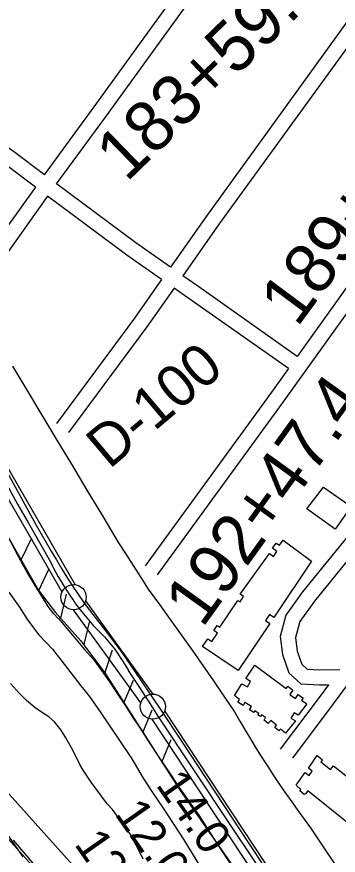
# Model space of a CAD drawing. Extents: x 3598634 to 3636690, y 517270 to 542944.
# Drawn here: x 3631348 to 3631986, y 532151 to 533815 of the extents above; entities that cross this region are included whole.
import ezdxf

# ---------------------------------------------------------------- set-up
doc = ezdxf.new("R2010")
doc.units = 0
for name, color, linetype in [('V-BLDG-OTLN', 7, 'Continuous'), ('V-FLOD-BASE', 7, 'Continuous'), ('V-LEVE-TOET', 7, 'Continuous'), ('V-RIVR-EDGE', 7, 'Continuous'), ('V-RIVR-RANG', 7, 'Continuous'), ('V-RIVR-RANG-IDEN', 7, 'Continuous'), ('V-ROAD-CNTR', 7, 'Continuous'), ('V-RRAP-FSHR', 7, 'Continuous'), ('V-RRAP-RVMT', 7, 'Continuous'), ('V-SITE-VEGE', 7, 'Continuous'), ('V-SURV-IDEN', 7, 'Continuous'), ('V-SURV-LINE', 7, 'Continuous'), ('V-TOPO-DPTH', 7, 'Continuous'), ('V-TOPO-MINR', 7, 'Continuous')]:
    doc.layers.add(name, color=color, linetype=linetype)

msp = doc.modelspace()

# ---------------------------------------------------------------- linework, layer by layer
at = {"layer": 'V-BLDG-OTLN'}
for points in [[(3631924.1, 532837.9), (3631957.1, 532881.4), (3632012, 532842.5), (3631980.4, 532798)], [(3631933.1, 532734.2), (3631858.4, 532622.8), (3631849.6, 532628.7), (3631841.7, 532616.8), (3631850.7, 532610.8), (3631787.9, 532517.2), (3631717, 532564.8), (3631727.4, 532580.2), (3631735.4, 532574.9), (3631746.6, 532591.6), (3631739.1, 532596.7), (3631745.9, 532606.9), (3631751.4, 532603.2), (3631787.2, 532656.5), (3631791.6, 532653.6), (3631798.6, 532664.1), (3631791.8, 532668.6), (3631849.6, 532749.6), (3631857.8, 532743.3), (3631864.3, 532753.3), (3631855.9, 532759.8), (3631863, 532769.8), (3631869.5, 532765.8), (3631877.2, 532776.2)], [(3631820.6, 532527.7), (3631883.2, 532481.8), (3631886.2, 532485.9), (3631896.5, 532478.3), (3631890.3, 532469.8), (3631901.5, 532462), (3631906.9, 532470), (3631916.6, 532462.4), (3631913.6, 532458.2), (3631923.9, 532451.2), (3631906.6, 532428.8), (3631899, 532433.5), (3631891.9, 532422.9), (3631901.2, 532417.1), (3631881.4, 532392.8), (3631871.6, 532400.9), (3631868.5, 532397.5), (3631860.7, 532404.1), (3631863.9, 532408.7), (3631852.8, 532418), (3631847.5, 532412.2), (3631839, 532418.9), (3631842.1, 532423.9), (3631833.9, 532429.1), (3631832, 532426.1), (3631826.7, 532429.4), (3631828.5, 532432.3), (3631820.9, 532437.1), (3631818.8, 532433.8), (3631810.3, 532439.1), (3631814.4, 532445.7), (3631801.2, 532454), (3631797.4, 532448.1), (3631787, 532454.7), (3631790.3, 532459.9), (3631780.5, 532467.5), (3631794.9, 532491), (3631806.2, 532485.1), (3631812, 532495.3), (3631802.8, 532501.4)]]:
    msp.add_lwpolyline(points, close=True, dxfattribs=at)
msp.add_lwpolyline([(3632003.6, 532216.3), (3631926.2, 532278.2), (3631921.4, 532272.7), (3631919, 532271.2), (3631910, 532278.4), (3631912.2, 532281.4), (3631903.1, 532289.9), (3631920.8, 532314.8), (3631928.4, 532309.1), (3631934.6, 532317.6), (3631927.5, 532323.2), (3631944.3, 532348.6), (3631955.2, 532339.8), (3631952.1, 532335.9), (3631970.9, 532320.8), (3631976.9, 532328.3), (3632005.1, 532305.7)], dxfattribs=at)
at = {"layer": 'V-FLOD-BASE'}
for points in [[(3631272.4, 532987.2), (3631307, 532924.7), (3631328.2, 532886.1), (3631349.6, 532847.7), (3631371.2, 532809.4), (3631393, 532771.2), (3631415, 532733.1), (3631420.1, 532723.1), (3631425.3, 532713.2), (3631430.7, 532703.4), (3631436.3, 532693.8), (3631442.1, 532684.2), (3631448.1, 532674.7), (3631454.2, 532665.4), (3631460.5, 532656.2), (3631461.7, 532654.5)], [(3631461.7, 532654.5), (3631467.7, 532646), (3631474, 532637.7), (3631480.4, 532629.6), (3631487, 532621.6), (3631493.8, 532613.7), (3631500.7, 532606), (3631507.9, 532598.5), (3631515.2, 532591.1), (3631522.6, 532583.9), (3631529.2, 532576.1), (3631535.7, 532568.1), (3631541.9, 532560), (3631547.9, 532551.7), (3631553.7, 532543.3), (3631559.3, 532534.7), (3631564.7, 532526), (3631569.9, 532517.2)], [(3631629, 532427), (3631609.6, 532457.2), (3631589.8, 532487.3), (3631569.9, 532517.2)], [(3632088.1, 531737.6), (3631911.2, 532001.4), (3631865.1, 532071.7), (3631818.7, 532141.8), (3631772, 532211.7), (3631629, 532427)]]:
    msp.add_lwpolyline(points, dxfattribs=at)
at = {"layer": 'V-LEVE-TOET'}
for points in [[(3631339.7, 533121.3), (3631425.6, 532977.7), (3631456.7, 532926.6), (3631487.6, 532875.4), (3631518.4, 532824.1), (3631549, 532772.8), (3631564.1, 532749.2), (3631579.2, 532725.7), (3631594.2, 532702.1), (3631609.2, 532678.4), (3631631.2, 532648.5), (3631653, 532618.4), (3631674.7, 532588.2), (3631696.2, 532557.9), (3631717.5, 532527.4), (3631738.6, 532496.8), (3631759.5, 532466.1), (3631780.3, 532435.3), (3631790.8, 532416.9), (3631801.6, 532398.7), (3631812.5, 532380.5), (3631823.6, 532362.4), (3631834.9, 532344.5), (3631846.4, 532326.7), (3631858, 532309), (3631869.8, 532291.4), (3631881.8, 532273.9), (3631893.9, 532256.5), (3631906.3, 532239.3), (3631918.8, 532222.2), (3631931.4, 532205.2)], [(3631291.5, 532854.3), (3631309.4, 532822), (3631327, 532789.6), (3631344.5, 532757), (3631361.7, 532724.4), (3631362, 532723.6)], [(3631362, 532723.6), (3631371, 532707.9), (3631380.1, 532692.4), (3631389.5, 532677.1), (3631399, 532661.8), (3631408.7, 532646.7)], [(3631430.7, 532620.5), (3631421.6, 532629.7), (3631408.7, 532646.7)], [(3631430.7, 532620.5), (3631430.9, 532620.2), (3631448, 532599.7), (3631465.3, 532579.4), (3631482.8, 532559.3), (3631500.5, 532539.3), (3631516.3, 532517), (3631532, 532494.6), (3631547.4, 532471.9), (3631562.6, 532449.2), (3631577.6, 532426.3), (3631592.4, 532403.3), (3631611.3, 532374.1), (3631630.5, 532345), (3631649.9, 532316), (3631669.5, 532287.2), (3631689.3, 532258.6), (3631709.3, 532230.1), (3631732.5, 532193.9), (3631756, 532158), (3631779.6, 532122.1)], [(3631931.4, 532205.2), (3631963.3, 532157.4), (3631995.3, 532109.7), (3632027.4, 532062), (3632059.7, 532014.5), (3632084.7, 531978.3)]]:
    msp.add_lwpolyline(points, dxfattribs=at)
at = {"layer": 'V-RIVR-EDGE'}
msp.add_lwpolyline([(3631361.1, 532147.5), (3631269.5, 532277.6)], dxfattribs=at)
at = {"layer": 'V-ROAD-CNTR'}
for points in [[(3631403, 533500.9), (3631502, 533635.8), (3631649.3, 533839.6), (3631810.8, 534062.5), (3631862.3, 534136.3)], [(3631427.1, 533483), (3631526.3, 533618.2), (3631673.6, 533822), (3631835.3, 534045.1), (3631886.9, 534119.1)], [(3632120.3, 533968.3), (3631986.7, 533781.3), (3631725.9, 533421.1), (3631653.1, 533317.9)], [(3632144.7, 533950.9), (3632011, 533763.8), (3631750.3, 533403.6), (3631677.7, 533300.7)], [(3632375.2, 533801.3), (3632281.6, 533661.5), (3632074.3, 533377), (3631904.9, 533140.7)], [(3632400.1, 533784.6), (3632306.2, 533644.4), (3632098.6, 533359.4), (3631869.8, 533040.3), (3631627, 532707.4)], [(3631403, 533500.9), (3631341.4, 533546.9), (3631173.5, 533664.8)], [(3631385.5, 533476.6), (3631323.8, 533522.6), (3631160, 533637.6)], [(3632696.8, 533524.5), (3632630.8, 533465.1), (3632575.9, 533415.4), (3632525.3, 533362.7), (3632490.3, 533327.9), (3632432.3, 533257.7), (3632370, 533166.6), (3632320.5, 533095.3), (3632281.7, 533080.5), (3632255.4, 533072.7), (3632237.4, 533062.2), (3632217.7, 533055.5), (3632202.4, 533051.7), (3632178.1, 533026.6), (3632139.9, 532976), (3632019.9, 532801.8), (3631915.1, 532673.5), (3631882.1, 532627.4), (3631871.2, 532584.5), (3631875.7, 532548.8), (3631888.4, 532513), (3631912, 532490.7), (3631949, 532488.9), (3631967.4, 532488.9)], [(3631653.1, 533317.9), (3631584.3, 533365.7), (3631427.1, 533483)], [(3631385.5, 533476.6), (3631321.8, 533387.5), (3631268.9, 533313.3)], [(3631409.5, 533458.7), (3631346.2, 533370.1), (3631293.4, 533295.9)], [(3631635.8, 533293.4), (3631566.8, 533341.3), (3631409.5, 533458.7)], [(3631904.9, 533140.7), (3631709.8, 533278.4), (3631677.7, 533300.7)], [(3631635.8, 533293.4), (3631581.7, 533216.8), (3631427, 533007.4)], [(3631660.4, 533276.2), (3631606.1, 533199.2), (3631451.1, 532989.5)], [(3631887.4, 533116.3), (3631692.6, 533253.8), (3631660.4, 533276.2)], [(3631887.4, 533116.3), (3631845.5, 533057.9), (3631602.8, 532725.1)], [(3631896, 532343.3), (3631976.9, 532451.2), (3632100.4, 532618), (3632249.9, 532828.7), (3632331.8, 532919.2), (3632340, 532950.7), (3632340.3, 533004.1), (3632338.4, 533070)], [(3632308.7, 533058.6), (3632291.3, 533052), (3632267.4, 533045), (3632249.9, 533034.8), (3632226.2, 533026.7), (3632218, 533024.7), (3632201, 533007.1), (3632164.3, 532958.5), (3632043.9, 532783.8), (3631939, 532655.2), (3631909.8, 532614.5), (3631901.7, 532582.7), (3631905.1, 532555.7), (3631914.3, 532529.8), (3631924.5, 532520.1), (3631949.7, 532518.9), (3631989.7, 532519)], [(3631311, 532942.9), (3631349.1, 532874.5), (3631387, 532806), (3631396.7, 532788.5), (3631406.5, 532771.2), (3631416.6, 532753.9), (3631426.8, 532736.8), (3631437.2, 532719.8), (3631447.7, 532702.8), (3631458.5, 532686), (3631469.4, 532669.3), (3631480.4, 532652.7), (3631499.4, 532628.5), (3631518.3, 532604.2), (3631536.9, 532579.8), (3631555.4, 532555.2), (3631595.1, 532496.6), (3631634.7, 532437.8), (3631673.9, 532378.8), (3631808.6, 532173.8), (3631841.6, 532125.1)], [(3631872, 532361.3), (3631952.8, 532469.1), (3631967.4, 532488.9)]]:
    msp.add_lwpolyline(points, dxfattribs=at)
at = {"layer": 'V-RRAP-FSHR'}
for p, q in [((3631357.1, 532736.7), (3631378.1, 532780.8)), ((3631391.7, 532675.8), (3631412.7, 532719.9)), ((3631435.4, 532621.1), (3631446.8, 532668.6)), ((3631481.7, 532568.6), (3631493.1, 532616.1)), ((3631523.2, 532512.2), (3631538.3, 532558.6)), ((3631561, 532453.3), (3631579.6, 532498.4)), ((3631598.7, 532394.3), (3631617.3, 532439.4)), ((3631636.4, 532335.3), (3631655, 532380.5))]:
    msp.add_line(p, q, dxfattribs=at)
for points in [[(3630818.4, 533455.2), (3630957.3, 533326.3), (3631067.4, 533225.4), (3631108.6, 533188.9), (3631135.9, 533137.7), (3631230.2, 532957.4), (3631328, 532787.8), (3631390.9, 532677.3), (3631425.4, 532632.4), (3631475.2, 532576), (3631524.1, 532510.9), (3631671, 532281.3), (3631867.7, 531998.6), (3632023.6, 531763.6)], [(3631140.9, 533128.1), (3631230.2, 532957.4), (3631328, 532787.8), (3631390.9, 532677.3), (3631425.4, 532632.4), (3631475.2, 532576), (3631524.1, 532510.9), (3631648.6, 532316.3)]]:
    msp.add_lwpolyline(points, dxfattribs=at)
at = {"layer": 'V-RRAP-RVMT'}
msp.add_line((3631418, 532087.2), (3631319, 532196.3), dxfattribs=at)
at = {"layer": 'V-SITE-VEGE'}
for p, q in [((3631332.7, 532673), (3631353.3, 532642.7)), ((3631353.3, 532642.7), (3631369.2, 532617.9)), ((3631369.2, 532617.9), (3631392.2, 532588.4)), ((3631392.2, 532588.4), (3631418.9, 532559.7)), ((3631418.9, 532559.7), (3631435.8, 532538.8)), ((3631435.8, 532538.8), (3631475.1, 532487.2)), ((3631353.3, 532471.9), (3631335.8, 532491.2)), ((3631475.1, 532487.2), (3631492.8, 532465.9)), ((3631367.3, 532457.9), (3631353.3, 532471.9)), ((3631492.8, 532465.9), (3631515.4, 532433.4)), ((3631384.2, 532444.1), (3631367.3, 532457.9)), ((3631397.4, 532434.9), (3631384.2, 532444.1)), ((3631412.1, 532425.4), (3631397.4, 532434.9)), ((3631515.4, 532433.4), (3631531.4, 532408.8)), ((3631423.3, 532415.6), (3631412.1, 532425.4)), ((3631436.6, 532398.7), (3631423.3, 532415.6)), ((3631531.4, 532408.8), (3631552.3, 532378.7)), ((3631445.9, 532383.4), (3631436.6, 532398.7)), ((3631459.7, 532359.3), (3631445.9, 532383.4)), ((3631552.3, 532378.7), (3631576.5, 532342)), ((3631473.3, 532331), (3631459.7, 532359.3)), ((3631576.5, 532342), (3631598.8, 532303.9)), ((3631480.2, 532319.5), (3631473.3, 532331)), ((3631495.6, 532295.9), (3631480.2, 532319.5)), ((3631598.8, 532303.9), (3631617.7, 532275.4)), ((3631527.8, 532252.9), (3631495.6, 532295.9)), ((3631617.7, 532275.4), (3631639.1, 532244.3)), ((3631538, 532241.5), (3631527.8, 532252.9)), ((3631551.1, 532224), (3631538, 532241.5)), ((3631639.1, 532244.3), (3631679.7, 532181.6)), ((3631564.9, 532205.3), (3631551.1, 532224)), ((3631573.7, 532191.8), (3631564.9, 532205.3)), ((3631590.2, 532160.5), (3631573.7, 532191.8)), ((3631679.7, 532181.6), (3631735.7, 532089.7)), ((3631598.8, 532142.9), (3631590.2, 532160.5))]:
    msp.add_line(p, q, dxfattribs=at)
at = {"layer": 'V-SURV-LINE'}
for points in [[(3631174.1, 533189.5), (3631464, 532687.6)], [(3631438, 532672.6), (3631148.1, 533174.5)], [(3631484.8, 532655.5), (3631618.6, 532470.6)], [(3631594.3, 532453), (3631460.5, 532637.9)], [(3631641.7, 532437.2), (3632019.6, 531865)], [(3631994.6, 531848.5), (3631616.7, 532420.7)]]:
    msp.add_lwpolyline(points, dxfattribs=at)
for centre in [(3631461, 532662.8), (3631618.2, 532445.6)]:
    msp.add_circle(centre, 25, dxfattribs=at)
at = {"layer": 'V-TOPO-DPTH'}
msp.add_lwpolyline([(3631482.6, 532104.9), (3631234.7, 532380.8)], dxfattribs=at)
at = {"layer": 'V-TOPO-MINR'}
for points in [[(3631482.6, 532104.9), (3631234.7, 532380.8)], [(3631383.9, 532131.1), (3631341.4, 532180.3)]]:
    msp.add_lwpolyline(points, dxfattribs=at)

# ---------------------------------------------------------------- texts
at = {"layer": 'V-RIVR-RANG'}
for s, p in [('14.0', (3631622.9, 532290.1)), ('12.0', (3631541.2, 532232.5)), ('12.9', (3631461, 532172.7))]:
    msp.add_text(s, height=67, rotation=305.0383, dxfattribs=at).set_placement(p)
at = {"layer": 'V-RIVR-RANG-IDEN'}
msp.add_text('D-100', height=83, rotation=40.1953, dxfattribs=at).set_placement((3631531.7, 532915.5))
at = {"layer": 'V-SURV-IDEN'}
for s, rotation, p in [('183+59.7', 44.1192, (3631566, 533484.8)), ('189+79.3', 53.4803, (3631904.6, 533196.6)), ('192+47.4', 54.2541, (3631716.5, 532599.7))]:
    msp.add_text(s, height=100, rotation=rotation, dxfattribs=at).set_placement(p)

doc.saveas('drawing.dxf')
